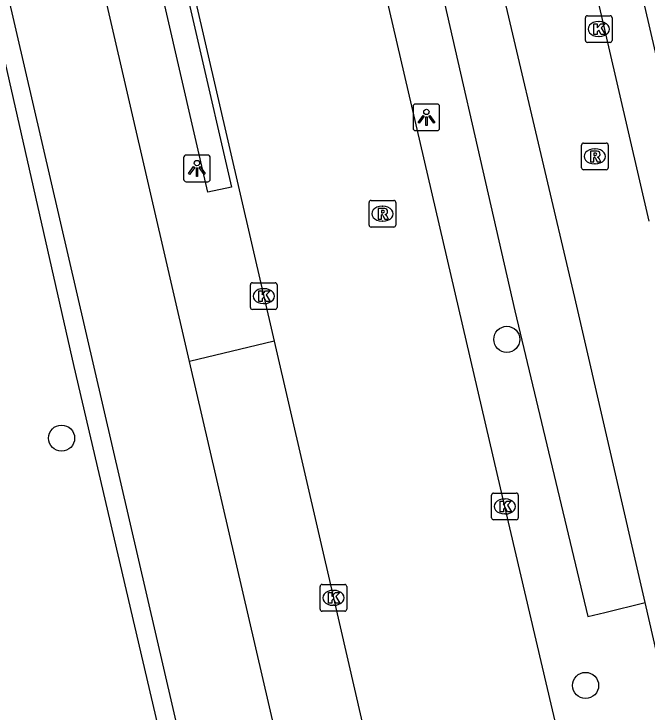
# Model space of a CAD drawing. Extents: x 156414 to 157775, y 382335 to 383765.
# Drawn here: x 156893.94 to 156917.66, y 383360.41 to 383386.55 of the extents above; entities that cross this region are included whole.
import ezdxf

# ---------------------------------------------------------------- set-up
doc = ezdxf.new("R2010")
doc.units = 0
for name, color, linetype in [('IMGEO_Boom', 7, 'Continuous'), ('IMGEO_Fietspad_gesloten', 7, 'Continuous'), ('IMGEO_Haag', 7, 'Continuous'), ('IMGEO_Kolk', 7, 'Continuous'), ('IMGEO_Lichtpunt', 7, 'Continuous'), ('IMGEO_OVBaan_gesloten', 7, 'Continuous'), ('IMGEO_Parkeervlak_open', 7, 'Continuous'), ('IMGEO_Rijbaan_lokaal_gesloten', 7, 'Continuous'), ('IMGEO_Rijbaan_lokaal_open', 7, 'Continuous'), ('IMGEO_Rioolput', 7, 'Continuous'), ('IMGEO_Voetpad_open', 7, 'Continuous')]:
    doc.layers.add(name, color=color, linetype=linetype)

msp = doc.modelspace()

# ---------------------------------------------------------------- linework, layer by layer
at = {"layer": 'IMGEO_Boom'}
for centre in [(156912.407, 383374.365), (156895.725, 383370.665), (156915.359, 383361.402)]:
    msp.add_circle(centre, 0.489, dxfattribs=at)
at = {"layer": 'IMGEO_Fietspad_gesloten'}
for points in [[(156891.704, 383395.882), (156903.833, 383343.549)], [(156940.9, 383198.361), (156936.125, 383219.122), (156929.018, 383250), (156909.949, 383332.845), (156900.514, 383373.541)]]:
    msp.add_lwpolyline(points, dxfattribs=at)
at = {"layer": 'IMGEO_Haag'}
msp.add_lwpolyline([(156883.266, 383394.465), (156889.593, 383395.89), (156891.094, 383395.807), (156896.19, 383373.344), (156902.688, 383345.505), (156903.183, 383343.229)], dxfattribs=at)
at = {"layer": 'IMGEO_Kolk'}
for p, q in [((156915.427, 383386.488), (156916.279, 383386.488)), ((156915.352, 383385.562), (156915.352, 383386.414)), ((156915.84, 383386.268), (156915.865, 383386.268)), ((156916.353, 383386.414), (156916.353, 383385.562)), ((156915.863, 383385.708), (156915.838, 383385.708)), ((156916.279, 383385.488), (156915.427, 383385.488)), ((156902.798, 383375.558), (156902.798, 383376.41)), ((156902.873, 383376.484), (156903.725, 383376.484)), ((156903.799, 383376.41), (156903.799, 383375.558)), ((156903.286, 383376.264), (156903.311, 383376.264)), ((156903.309, 383375.704), (156903.284, 383375.704)), ((156903.725, 383375.484), (156902.873, 383375.484)), ((156911.837, 383367.68), (156911.837, 383368.532)), ((156911.912, 383368.606), (156912.764, 383368.606)), ((156912.838, 383368.532), (156912.838, 383367.68)), ((156912.325, 383368.386), (156912.35, 383368.386)), ((156912.348, 383367.826), (156912.323, 383367.826)), ((156912.764, 383367.606), (156911.912, 383367.606)), ((156905.41, 383364.258), (156905.41, 383365.11)), ((156905.485, 383365.184), (156906.337, 383365.184)), ((156906.411, 383365.11), (156906.411, 383364.258)), ((156905.898, 383364.964), (156905.923, 383364.964)), ((156905.921, 383364.404), (156905.896, 383364.404)), ((156906.337, 383364.184), (156905.485, 383364.184))]:
    msp.add_line(p, q, dxfattribs=at)
for points in [[(156915.427, 383386.488), (156916.279, 383386.488)], [(156915.352, 383385.562), (156915.352, 383386.414)], [(156916.353, 383386.414), (156916.353, 383385.562)], [(156915.673, 383386.188), (156915.796, 383386.188), (156915.796, 383386.037), (156915.926, 383386.188), (156916.09, 383386.188), (156915.944, 383386.037), (156916.097, 383385.788), (156915.945, 383385.788), (156915.86, 383385.952), (156915.796, 383385.885), (156915.796, 383385.788), (156915.673, 383385.788), (156915.673, 383386.188)], [(156916.279, 383385.488), (156915.427, 383385.488)], [(156902.798, 383375.558), (156902.798, 383376.41)], [(156902.873, 383376.484), (156903.725, 383376.484)], [(156903.799, 383376.41), (156903.799, 383375.558)], [(156903.119, 383376.184), (156903.242, 383376.184), (156903.242, 383376.033), (156903.372, 383376.184), (156903.536, 383376.184), (156903.39, 383376.033), (156903.543, 383375.784), (156903.391, 383375.784), (156903.306, 383375.948), (156903.242, 383375.881), (156903.242, 383375.784), (156903.119, 383375.784), (156903.119, 383376.184)], [(156903.725, 383375.484), (156902.873, 383375.484)], [(156911.837, 383367.68), (156911.837, 383368.532)], [(156911.912, 383368.606), (156912.764, 383368.606)], [(156912.838, 383368.532), (156912.838, 383367.68)], [(156912.158, 383368.306), (156912.281, 383368.306), (156912.281, 383368.155), (156912.411, 383368.306), (156912.575, 383368.306), (156912.429, 383368.155), (156912.582, 383367.906), (156912.43, 383367.906), (156912.345, 383368.07), (156912.281, 383368.003), (156912.281, 383367.906), (156912.158, 383367.906), (156912.158, 383368.306)], [(156912.764, 383367.606), (156911.912, 383367.606)], [(156905.41, 383364.258), (156905.41, 383365.11)], [(156905.485, 383365.184), (156906.337, 383365.184)], [(156906.411, 383365.11), (156906.411, 383364.258)], [(156905.731, 383364.884), (156905.854, 383364.884), (156905.854, 383364.733), (156905.984, 383364.884), (156906.148, 383364.884), (156906.002, 383364.733), (156906.155, 383364.484), (156906.003, 383364.484), (156905.918, 383364.648), (156905.854, 383364.581), (156905.854, 383364.484), (156905.731, 383364.484), (156905.731, 383364.884)], [(156906.337, 383364.184), (156905.485, 383364.184)]]:
    msp.add_lwpolyline(points, dxfattribs=at)
for centre, start, end in [((156915.429, 383386.412), 91.552, 178.448), ((156915.429, 383386.412), 91.552, 178.448), ((156916.277, 383386.412), 1.552, 88.448), ((156916.277, 383386.412), 1.552, 88.448), ((156915.429, 383385.564), 181.552, 268.448), ((156915.429, 383385.564), 181.552, 268.448), ((156916.277, 383385.564), 271.552, 358.448), ((156916.277, 383385.564), 271.552, 358.448), ((156902.875, 383376.408), 91.552, 178.448), ((156902.875, 383376.408), 91.552, 178.448), ((156903.723, 383376.408), 1.552, 88.448), ((156903.723, 383376.408), 1.552, 88.448), ((156902.875, 383375.56), 181.552, 268.448), ((156902.875, 383375.56), 181.552, 268.448), ((156903.723, 383375.56), 271.552, 358.448), ((156903.723, 383375.56), 271.552, 358.448), ((156911.914, 383368.53), 91.552, 178.448), ((156911.914, 383368.53), 91.552, 178.448), ((156912.762, 383368.53), 1.552, 88.448), ((156912.762, 383368.53), 1.552, 88.448), ((156911.914, 383367.682), 181.552, 268.448), ((156911.914, 383367.682), 181.552, 268.448), ((156912.762, 383367.682), 271.552, 358.448), ((156912.762, 383367.682), 271.552, 358.448), ((156905.487, 383365.108), 91.552, 178.448), ((156905.487, 383365.108), 91.552, 178.448), ((156906.335, 383365.108), 1.552, 88.448), ((156906.335, 383365.108), 1.552, 88.448), ((156905.487, 383364.26), 181.552, 268.448), ((156905.487, 383364.26), 181.552, 268.448), ((156906.335, 383364.26), 271.552, 358.448), ((156906.335, 383364.26), 271.552, 358.448)]:
    msp.add_arc(centre, 0.0765, start, end, dxfattribs=at)
for centre, major_axis, ratio, start_param, end_param in [((156915.839, 383385.988), (-0.387, 0.002), 0.722429, 4.712389, 7.853982), ((156915.864, 383385.988), (-0.39, 0.002), 0.717154, 1.570796, 4.712389), ((156903.285, 383375.984), (-0.387, 0.002), 0.722429, 4.712389, 7.853982), ((156903.31, 383375.984), (-0.39, 0.002), 0.717154, 1.570796, 4.712389), ((156912.324, 383368.106), (-0.387, 0.002), 0.722429, 4.712389, 7.853982), ((156912.349, 383368.106), (-0.39, 0.002), 0.717154, 1.570796, 4.712389), ((156905.897, 383364.684), (-0.387, 0.002), 0.722429, 4.712389, 7.853982), ((156905.922, 383364.684), (-0.39, 0.002), 0.717154, 1.570796, 4.712389)]:
    msp.add_ellipse(centre, major_axis=major_axis, ratio=ratio, start_param=start_param, end_param=end_param, dxfattribs=at)
at = {"layer": 'IMGEO_Lichtpunt'}
for p, q in [((156908.895, 383383.085), (156908.895, 383382.278)), ((156908.895, 383383.085), (156908.895, 383382.278)), ((156909.797, 383383.18), (156908.989, 383383.18)), ((156909.797, 383383.18), (156908.989, 383383.18)), ((156909.891, 383382.278), (156909.891, 383383.085)), ((156909.891, 383382.278), (156909.891, 383383.085)), ((156908.989, 383382.184), (156909.797, 383382.184)), ((156908.989, 383382.184), (156909.797, 383382.184)), ((156901.201, 383381.266), (156900.393, 383381.266)), ((156901.201, 383381.266), (156900.393, 383381.266)), ((156900.299, 383381.171), (156900.299, 383380.364)), ((156900.299, 383381.171), (156900.299, 383380.364)), ((156901.295, 383380.364), (156901.295, 383381.171)), ((156901.295, 383380.364), (156901.295, 383381.171)), ((156900.393, 383380.27), (156901.201, 383380.27)), ((156900.393, 383380.27), (156901.201, 383380.27))]:
    msp.add_line(p, q, dxfattribs=at)
for points in [[(156909.269, 383382.749), (156909.308, 383382.721), (156909.12, 383382.459), (156909.082, 383382.486), (156909.269, 383382.749)], [(156909.371, 383382.701), (156909.418, 383382.701), (156909.418, 383382.379), (156909.371, 383382.379), (156909.371, 383382.701)], [(156909.481, 383382.721), (156909.519, 383382.748), (156909.706, 383382.486), (156909.667, 383382.458), (156909.481, 383382.721)], [(156900.673, 383380.835), (156900.712, 383380.807), (156900.524, 383380.545), (156900.486, 383380.572), (156900.673, 383380.835)], [(156900.775, 383380.787), (156900.822, 383380.787), (156900.822, 383380.465), (156900.775, 383380.465), (156900.775, 383380.787)], [(156900.885, 383380.807), (156900.923, 383380.834), (156901.11, 383380.572), (156901.071, 383380.544), (156900.885, 383380.807)]]:
    msp.add_lwpolyline(points, dxfattribs=at)
for centre in [(156909.394, 383382.883), (156900.798, 383380.969)]:
    msp.add_circle(centre, 0.0994, dxfattribs=at)
for centre, start, end in [((156908.989, 383383.085), 90, 180), ((156908.989, 383383.085), 90, 180), ((156909.797, 383383.085), 0, 90), ((156909.797, 383383.085), 0, 90), ((156908.989, 383382.278), 180, 270), ((156908.989, 383382.278), 180, 270), ((156909.797, 383382.278), 270, 0), ((156909.797, 383382.278), 270, 360), ((156900.393, 383381.171), 90, 180), ((156900.393, 383381.171), 90, 180), ((156901.201, 383381.171), 0, 90), ((156901.201, 383381.171), 0, 90), ((156900.393, 383380.364), 180, 270), ((156900.393, 383380.364), 180, 270), ((156901.201, 383380.364), 270, 0), ((156901.201, 383380.364), 270, 360)]:
    msp.add_arc(centre, 0.0946, start, end, dxfattribs=at)
at = {"layer": 'IMGEO_OVBaan_gesloten'}
for points in [[(156966.653, 383132.564), (156965.636, 383136.958), (156961.996, 383152.751), (156957.51, 383172.189), (156952.648, 383193.045), (156948.081, 383213.092), (156943.691, 383232.123), (156939.593, 383249.999), (156939.341, 383251.098), (156934.742, 383271.089), (156930.329, 383290.11), (156921.33, 383329.097), (156917.027, 383348.073), (156912.337, 383368.106), (156905.568, 383397.246), (156903.19, 383407.661), (156900.763, 383418.179)], [(156893.788, 383417.14), (156899.018, 383394.504), (156903.691, 383374.292)], [(156903.691, 383374.292), (156905.912, 383364.684), (156910.056, 383346.657), (156914.565, 383327.212), (156919.339, 383306.196), (156928.184, 383268.218), (156932.364, 383250), (156937.12, 383229.206), (156941.291, 383211.195), (156946.08, 383190.398), (156950.701, 383170.43), (156955.088, 383151.44), (156959.779, 383131.147)]]:
    msp.add_lwpolyline(points, dxfattribs=at)
at = {"layer": 'IMGEO_Parkeervlak_open'}
msp.add_lwpolyline([(156909.172, 383390.905), (156912.708, 383375.436), (156915.442, 383363.981), (156916.077, 383364.137), (156917.592, 383364.509)], dxfattribs=at)
at = {"layer": 'IMGEO_Rijbaan_lokaal_gesloten'}
for points in [[(156911.646, 383405.081), (156917.732, 383378.794)], [(156917.592, 383364.509), (156914.951, 383375.939), (156911.321, 383391.383)], [(156921.354, 383348.155), (156921.12, 383349.15), (156917.592, 383364.509)]]:
    msp.add_lwpolyline(points, dxfattribs=at)
at = {"layer": 'IMGEO_Rijbaan_lokaal_open'}
for points in [[(156900.514, 383373.541), (156895.227, 383396.458), (156890.632, 383416.374)], [(156901.201, 383379.877), (156894.91, 383407.212), (156895.788, 383407.424), (156902.093, 383380.067), (156901.201, 383379.877)], [(156903.691, 383374.292), (156900.514, 383373.541)]]:
    msp.add_lwpolyline(points, dxfattribs=at)
at = {"layer": 'IMGEO_Rioolput'}
for p, q in [((156915.206, 383380.791), (156915.206, 383381.643)), ((156915.281, 383381.717), (156916.133, 383381.717)), ((156916.207, 383381.643), (156916.207, 383380.791)), ((156915.694, 383381.497), (156915.719, 383381.497)), ((156915.717, 383380.937), (156915.692, 383380.937)), ((156916.133, 383380.717), (156915.281, 383380.717)), ((156907.246, 383378.645), (156907.246, 383379.497)), ((156907.321, 383379.571), (156908.173, 383379.571)), ((156908.247, 383379.497), (156908.247, 383378.645)), ((156907.734, 383379.351), (156907.759, 383379.351)), ((156907.757, 383378.791), (156907.732, 383378.791)), ((156908.173, 383378.571), (156907.321, 383378.571))]:
    msp.add_line(p, q, dxfattribs=at)
for points in [[(156915.206, 383380.791), (156915.206, 383381.643)], [(156915.281, 383381.717), (156916.133, 383381.717)], [(156916.207, 383381.643), (156916.207, 383380.791)], [(156915.795, 383381.415), (156915.543, 383381.417), (156915.543, 383381.017)], [(156915.721, 383381.336), (156915.667, 383381.336), (156915.667, 383381.255)], [(156915.667, 383381.255), (156915.719, 383381.255)], [(156915.543, 383381.017), (156915.667, 383381.017), (156915.667, 383381.179), (156915.678, 383381.179)], [(156915.725, 383381.15), (156915.796, 383381.017), (156915.936, 383381.017), (156915.871, 383381.143)], [(156916.133, 383380.717), (156915.281, 383380.717)], [(156907.246, 383378.645), (156907.246, 383379.497)], [(156907.321, 383379.571), (156908.173, 383379.571)], [(156908.247, 383379.497), (156908.247, 383378.645)], [(156907.835, 383379.269), (156907.583, 383379.271), (156907.583, 383378.871)], [(156907.761, 383379.19), (156907.707, 383379.19), (156907.707, 383379.109)], [(156907.583, 383378.871), (156907.707, 383378.871), (156907.707, 383379.033), (156907.718, 383379.033)], [(156907.707, 383379.109), (156907.759, 383379.109)], [(156907.765, 383379.004), (156907.836, 383378.871), (156907.976, 383378.871), (156907.911, 383378.997)], [(156908.173, 383378.571), (156907.321, 383378.571)]]:
    msp.add_lwpolyline(points, dxfattribs=at)
for centre, radius, start, end in [((156915.283, 383381.641), 0.0765, 91.552, 178.448), ((156915.283, 383381.641), 0.0765, 91.552, 178.448), ((156916.131, 383381.641), 0.0765, 1.552, 88.448), ((156916.131, 383381.641), 0.0765, 1.552, 88.448), ((156915.703, 383381.444), 0.19, 274.7715, 282.9687), ((156915.727, 383381.24), 0.0964, 77.0061, 93.1865), ((156915.741, 383381.297), 0.0378, 276.6634, 79.6772), ((156915.794, 383381.305), 0.109, 350.3612, 89.416), ((156915.792, 383381.305), 0.112, 277.5842, 350.9817), ((156915.677, 383381.126), 0.0533, 26.0293, 88.6989), ((156915.776, 383381.09), 0.108, 29.5134, 73.7905), ((156915.283, 383380.793), 0.0765, 181.552, 268.448), ((156915.283, 383380.793), 0.0765, 181.552, 268.448), ((156916.131, 383380.793), 0.0765, 271.552, 358.448), ((156916.131, 383380.793), 0.0765, 271.552, 358.448), ((156907.323, 383379.495), 0.0765, 91.552, 178.448), ((156907.323, 383379.495), 0.0765, 91.552, 178.448), ((156908.171, 383379.495), 0.0765, 1.552, 88.448), ((156908.171, 383379.495), 0.0765, 1.552, 88.448), ((156907.767, 383379.094), 0.0964, 77.0061, 93.1865), ((156907.781, 383379.151), 0.0378, 276.6634, 79.6772), ((156907.834, 383379.159), 0.109, 350.3612, 89.416), ((156907.717, 383378.98), 0.0533, 26.0293, 88.6989), ((156907.743, 383379.298), 0.19, 274.7715, 282.9687), ((156907.832, 383379.159), 0.112, 277.5842, 350.9817), ((156907.816, 383378.944), 0.108, 29.5134, 73.7905), ((156907.323, 383378.647), 0.0765, 181.552, 268.448), ((156907.323, 383378.647), 0.0765, 181.552, 268.448), ((156908.171, 383378.647), 0.0765, 271.552, 358.448), ((156908.171, 383378.647), 0.0765, 271.552, 358.448)]:
    msp.add_arc(centre, radius, start, end, dxfattribs=at)
for centre, major_axis, ratio, start_param, end_param in [((156915.693, 383381.217), (-0.387, 0.002), 0.722429, 4.712389, 7.853982), ((156915.718, 383381.217), (-0.39, 0.002), 0.717154, 1.570796, 4.712389), ((156907.733, 383379.071), (-0.387, 0.002), 0.722429, 4.712389, 7.853982), ((156907.758, 383379.071), (-0.39, 0.002), 0.717154, 1.570796, 4.712389)]:
    msp.add_ellipse(centre, major_axis=major_axis, ratio=ratio, start_param=start_param, end_param=end_param, dxfattribs=at)
at = {"layer": 'IMGEO_Voetpad_open'}
msp.add_lwpolyline([(156911.646, 383405.081), (156913.241, 383405.493), (156919.347, 383379.146)], dxfattribs=at)

doc.saveas('drawing.dxf')
